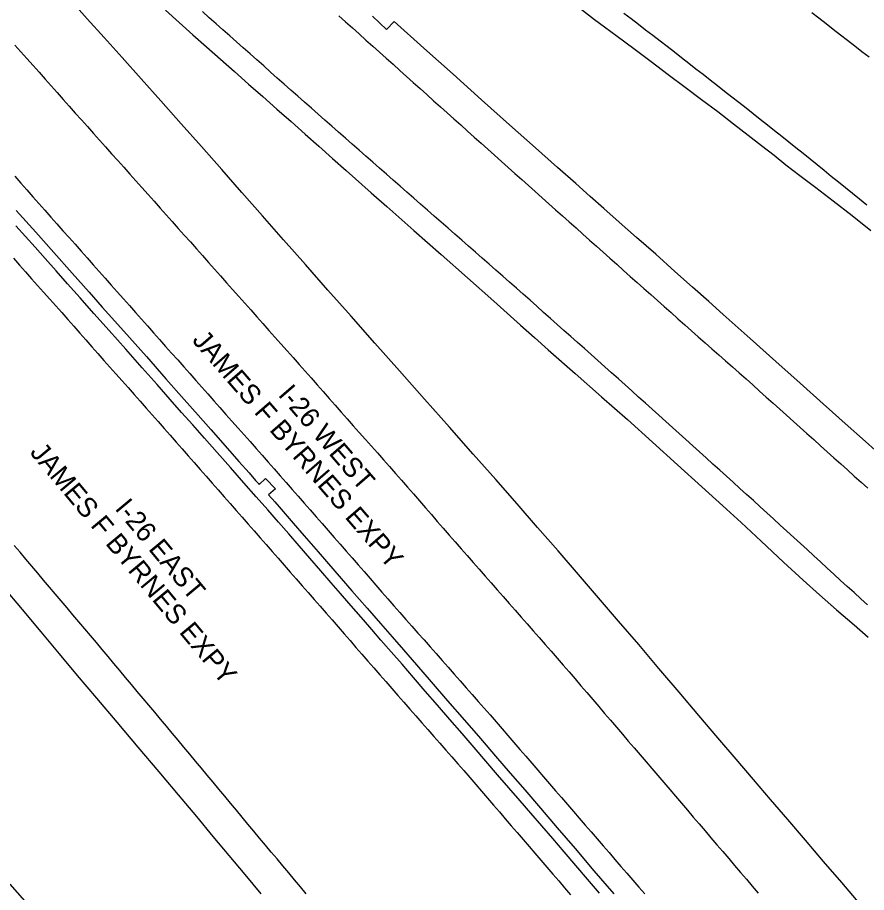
# Model space of a CAD drawing. Extents: x 1948091 to 1975253, y 787267 to 823306.
# Drawn here: x 1968614.1 to 1968847.6, y 799121.5 to 799361.9 of the extents above; entities that cross this region are included whole.
import ezdxf

# ---------------------------------------------------------------- set-up
doc = ezdxf.new("R2010")
doc.units = 0
for name, color, linetype in [('RD_EX_Pavement_Markings', 7, 'Continuous'), ('RD_EX_Road', 7, 'Continuous'), ('RD_TX_RoadID', 7, 'Continuous')]:
    doc.layers.add(name, color=color, linetype=linetype)

msp = doc.modelspace()

# ---------------------------------------------------------------- linework, layer by layer
at = {"layer": 'RD_EX_Pavement_Markings'}
for points in [[(1968847.82, 799200.52), (1968845.97, 799202.21), (1968844.13, 799203.89), (1968842.28, 799205.58), (1968840.44, 799207.27), (1968838.59, 799208.96), (1968836.75, 799210.64), (1968834.91, 799212.33), (1968833.06, 799214.02), (1968831.22, 799215.71), (1968829.38, 799217.39), (1968827.53, 799219.08), (1968825.69, 799220.77), (1968823.85, 799222.46), (1968822, 799224.15), (1968820.16, 799225.83), (1968818.3, 799227.51), (1968816.45, 799229.18), (1968814.59, 799230.86), (1968812.74, 799232.53), (1968810.89, 799234.21), (1968809.03, 799235.89), (1968807.18, 799237.56), (1968805.32, 799239.24), (1968803.47, 799240.92), (1968801.61, 799242.59), (1968799.76, 799244.27), (1968797.9, 799245.94), (1968796.04, 799247.61), (1968794.19, 799249.28), (1968792.33, 799250.96), (1968790.47, 799252.63), (1968788.61, 799254.3), (1968786.76, 799255.98), (1968784.9, 799257.65), (1968783.04, 799259.32), (1968781.19, 799261), (1968779.32, 799262.66), (1968777.45, 799264.32), (1968775.58, 799265.98), (1968773.71, 799267.64), (1968771.84, 799269.3), (1968769.98, 799270.96), (1968768.11, 799272.62), (1968766.24, 799274.28), (1968764.37, 799275.94), (1968762.5, 799277.6), (1968760.63, 799279.26), (1968758.76, 799280.92), (1968756.9, 799282.58), (1968755.03, 799284.24), (1968753.16, 799285.9), (1968751.29, 799287.57), (1968749.42, 799289.23), (1968747.54, 799290.87), (1968745.66, 799292.52), (1968743.77, 799294.16), (1968741.89, 799295.8), (1968740.01, 799297.45), (1968738.12, 799299.09), (1968736.24, 799300.74), (1968734.36, 799302.38), (1968732.48, 799304.03), (1968730.59, 799305.67), (1968728.71, 799307.31), (1968726.83, 799308.96), (1968724.94, 799310.6), (1968723.06, 799312.25), (1968721.18, 799313.9), (1968719.3, 799315.55), (1968717.43, 799317.2), (1968715.55, 799318.85), (1968713.67, 799320.5), (1968711.79, 799322.15), (1968709.92, 799323.8), (1968708.04, 799325.45), (1968706.16, 799327.1), (1968704.28, 799328.75), (1968702.41, 799330.4), (1968700.53, 799332.05), (1968698.65, 799333.7), (1968696.77, 799335.35), (1968694.9, 799337.01), (1968693.02, 799338.66), (1968691.15, 799340.32), (1968689.28, 799341.98), (1968687.41, 799343.64), (1968685.54, 799345.3), (1968683.67, 799346.96), (1968681.8, 799348.62), (1968679.93, 799350.28), (1968678.06, 799351.93), (1968676.19, 799353.59), (1968674.32, 799355.25), (1968672.45, 799356.91), (1968670.58, 799358.57), (1968668.71, 799360.23), (1968666.84, 799361.89), (1968664.97, 799363.55)], [(1968847.6, 799310.41), (1968845.65, 799311.99), (1968843.71, 799313.56), (1968841.77, 799315.13), (1968839.83, 799316.71), (1968837.88, 799318.28), (1968835.94, 799319.86), (1968834, 799321.43), (1968832.06, 799323), (1968830.1, 799324.56), (1968828.14, 799326.12), (1968826.19, 799327.67), (1968824.23, 799329.23), (1968822.27, 799330.78), (1968820.31, 799332.34), (1968818.36, 799333.89), (1968816.4, 799335.45), (1968814.44, 799337), (1968812.48, 799338.55), (1968810.51, 799340.09), (1968808.54, 799341.63), (1968806.57, 799343.17), (1968804.6, 799344.71), (1968802.63, 799346.24), (1968800.66, 799347.78), (1968798.69, 799349.32), (1968796.71, 799350.86), (1968794.74, 799352.4), (1968792.77, 799353.93), (1968790.79, 799355.46), (1968788.8, 799356.98), (1968786.82, 799358.49), (1968784.83, 799360.01), (1968782.85, 799361.53), (1968780.86, 799363.05)], [(1968832.48, 799363.34), (1968834.46, 799361.81), (1968836.44, 799360.28), (1968838.41, 799358.74), (1968840.39, 799357.21), (1968842.36, 799355.68), (1968844.34, 799354.15), (1968846.31, 799352.62), (1968848.29, 799351.09)], [(1968702.46, 799362.43), (1968704.32, 799360.76), (1968706.19, 799359.09), (1968708.05, 799357.42), (1968709.91, 799355.75), (1968711.77, 799354.09), (1968713.63, 799352.42), (1968715.5, 799350.75), (1968717.36, 799349.08), (1968719.22, 799347.41), (1968721.08, 799345.75), (1968722.94, 799344.08), (1968724.81, 799342.41), (1968726.67, 799340.74), (1968728.53, 799339.08), (1968730.4, 799337.41), (1968732.26, 799335.74), (1968734.12, 799334.08), (1968735.99, 799332.41), (1968737.85, 799330.74), (1968739.71, 799329.08), (1968741.58, 799327.41), (1968743.44, 799325.74), (1968745.3, 799324.08), (1968747.17, 799322.41), (1968749.03, 799320.75), (1968750.9, 799319.08), (1968752.76, 799317.42), (1968754.63, 799315.75), (1968756.49, 799314.09), (1968758.36, 799312.42), (1968760.22, 799310.76), (1968762.08, 799309.09), (1968763.95, 799307.42), (1968765.81, 799305.76), (1968767.68, 799304.1), (1968769.55, 799302.43), (1968771.41, 799300.77), (1968773.28, 799299.11), (1968775.15, 799297.45), (1968777.01, 799295.78), (1968778.88, 799294.12), (1968780.74, 799292.46), (1968782.61, 799290.79), (1968784.48, 799289.13), (1968786.34, 799287.47), (1968788.21, 799285.81), (1968790.08, 799284.14), (1968791.95, 799282.48), (1968793.82, 799280.83), (1968795.69, 799279.18), (1968797.57, 799277.52), (1968799.44, 799275.87), (1968801.31, 799274.21), (1968803.19, 799272.56), (1968805.06, 799270.9), (1968806.93, 799269.25), (1968808.81, 799267.59), (1968810.68, 799265.94), (1968812.55, 799264.29), (1968814.43, 799262.63), (1968816.29, 799260.97), (1968818.15, 799259.3), (1968820.01, 799257.63), (1968821.87, 799255.96), (1968823.73, 799254.29), (1968825.59, 799252.62), (1968827.45, 799250.95), (1968829.31, 799249.28), (1968831.17, 799247.61), (1968833.03, 799245.95), (1968834.89, 799244.28), (1968836.75, 799242.61), (1968838.61, 799240.94), (1968840.47, 799239.27), (1968842.33, 799237.6), (1968844.2, 799235.94), (1968846.06, 799234.27), (1968847.92, 799232.61)], [(1968613.38, 799354.37), (1968615.05, 799352.5), (1968616.71, 799350.63), (1968618.37, 799348.76), (1968620.03, 799346.89), (1968621.69, 799345.02), (1968623.35, 799343.15), (1968625.01, 799341.29), (1968626.67, 799339.42), (1968628.33, 799337.55), (1968630, 799335.69), (1968631.66, 799333.82), (1968633.33, 799331.96), (1968635, 799330.09), (1968636.66, 799328.23), (1968638.33, 799326.37), (1968639.99, 799324.5), (1968641.66, 799322.64), (1968643.33, 799320.77), (1968644.99, 799318.91), (1968646.66, 799317.05), (1968648.32, 799315.18), (1968649.99, 799313.32), (1968651.66, 799311.45), (1968653.32, 799309.59), (1968654.99, 799307.73), (1968656.65, 799305.86), (1968658.31, 799303.99), (1968659.97, 799302.12), (1968661.63, 799300.25), (1968663.3, 799298.39), (1968664.96, 799296.52), (1968666.62, 799294.65), (1968668.28, 799292.78), (1968669.94, 799290.91), (1968671.6, 799289.04), (1968673.26, 799287.18), (1968674.92, 799285.31), (1968676.58, 799283.44), (1968678.25, 799281.57), (1968679.91, 799279.7), (1968681.57, 799277.83), (1968683.23, 799275.97), (1968684.89, 799274.1), (1968686.55, 799272.23), (1968688.21, 799270.36), (1968689.87, 799268.49), (1968691.53, 799266.63), (1968693.19, 799264.75), (1968694.85, 799262.88), (1968696.5, 799261.01), (1968698.16, 799259.13), (1968699.81, 799257.26), (1968701.47, 799255.39), (1968703.13, 799253.52), (1968704.78, 799251.64), (1968706.44, 799249.77), (1968708.09, 799247.9), (1968709.75, 799246.02), (1968711.41, 799244.15), (1968713.06, 799242.28), (1968714.72, 799240.41), (1968716.37, 799238.53), (1968718.02, 799236.65), (1968719.67, 799234.77), (1968721.31, 799232.89), (1968722.96, 799231.01), (1968724.6, 799229.12), (1968726.25, 799227.24), (1968727.9, 799225.36), (1968729.54, 799223.48), (1968731.19, 799221.6), (1968732.83, 799219.72), (1968734.48, 799217.83), (1968736.13, 799215.95), (1968737.77, 799214.07), (1968739.42, 799212.19), (1968741.07, 799210.31), (1968742.72, 799208.43), (1968744.37, 799206.56), (1968746.02, 799204.68), (1968747.67, 799202.8), (1968749.32, 799200.92), (1968750.97, 799199.04), (1968752.62, 799197.16), (1968754.27, 799195.29), (1968755.92, 799193.41), (1968757.57, 799191.53), (1968759.22, 799189.65), (1968760.87, 799187.77), (1968762.52, 799185.89), (1968764.15, 799184), (1968765.78, 799182.1), (1968767.4, 799180.21), (1968769.03, 799178.31), (1968770.66, 799176.41), (1968772.28, 799174.51), (1968773.91, 799172.61), (1968775.54, 799170.71), (1968777.16, 799168.82), (1968778.79, 799166.92), (1968780.42, 799165.02), (1968782.05, 799163.12), (1968783.67, 799161.22), (1968785.3, 799159.33), (1968786.93, 799157.43), (1968788.55, 799155.53), (1968790.18, 799153.63), (1968791.8, 799151.73), (1968793.43, 799149.83), (1968795.05, 799147.93), (1968796.67, 799146.03), (1968798.3, 799144.13), (1968799.92, 799142.23), (1968801.55, 799140.32), (1968803.17, 799138.42), (1968804.79, 799136.52), (1968806.42, 799134.62), (1968808.04, 799132.72), (1968809.66, 799130.82), (1968811.29, 799128.92), (1968812.91, 799127.02), (1968814.53, 799125.12), (1968816.16, 799123.21), (1968817.78, 799121.31)], [(1968613.33, 799318.31), (1968614.99, 799316.44), (1968616.65, 799314.57), (1968618.31, 799312.7), (1968619.97, 799310.83), (1968621.63, 799308.96), (1968623.29, 799307.09), (1968624.95, 799305.22), (1968626.61, 799303.35), (1968628.27, 799301.49), (1968629.93, 799299.62), (1968631.59, 799297.75), (1968633.25, 799295.88), (1968634.91, 799294.01), (1968636.57, 799292.14), (1968638.23, 799290.27), (1968639.89, 799288.4), (1968641.55, 799286.53), (1968643.21, 799284.66), (1968644.87, 799282.79), (1968646.53, 799280.92), (1968648.19, 799279.05), (1968649.85, 799277.18), (1968651.51, 799275.31), (1968653.17, 799273.44), (1968654.83, 799271.57), (1968656.49, 799269.7), (1968658.15, 799267.83), (1968659.81, 799265.96), (1968661.46, 799264.09), (1968663.12, 799262.22), (1968664.78, 799260.35), (1968666.44, 799258.48), (1968668.1, 799256.61), (1968669.76, 799254.74), (1968671.42, 799252.87), (1968673.08, 799251), (1968674.74, 799249.13), (1968676.39, 799247.26), (1968678.05, 799245.39), (1968679.71, 799243.52), (1968681.37, 799241.65), (1968683.02, 799239.77), (1968684.67, 799237.89), (1968686.32, 799236.01), (1968687.97, 799234.13), (1968689.61, 799232.25), (1968691.26, 799230.37), (1968692.91, 799228.49), (1968694.55, 799226.61), (1968696.2, 799224.73), (1968697.85, 799222.85), (1968699.5, 799220.97), (1968701.14, 799219.09), (1968702.79, 799217.21), (1968704.44, 799215.33), (1968706.08, 799213.45), (1968707.73, 799211.56), (1968709.38, 799209.68), (1968711.03, 799207.8), (1968712.67, 799205.92), (1968714.32, 799204.04), (1968715.97, 799202.16), (1968717.61, 799200.28), (1968719.26, 799198.4), (1968720.92, 799196.53), (1968722.57, 799194.65), (1968724.22, 799192.78), (1968725.88, 799190.9), (1968727.53, 799189.02), (1968729.18, 799187.15), (1968730.83, 799185.27), (1968732.49, 799183.4), (1968734.14, 799181.52), (1968735.79, 799179.65), (1968737.45, 799177.77), (1968739.1, 799175.9), (1968740.75, 799174.02), (1968742.41, 799172.15), (1968744.06, 799170.27), (1968745.69, 799168.38), (1968747.33, 799166.49), (1968748.96, 799164.6), (1968750.6, 799162.7), (1968752.23, 799160.81), (1968753.87, 799158.92), (1968755.5, 799157.03), (1968757.14, 799155.14), (1968758.77, 799153.25), (1968760.41, 799151.36), (1968762.04, 799149.47), (1968763.68, 799147.58), (1968765.31, 799145.68), (1968766.95, 799143.79), (1968768.58, 799141.9), (1968770.22, 799140.01), (1968771.85, 799138.12), (1968773.49, 799136.23), (1968775.12, 799134.34), (1968776.76, 799132.45), (1968778.39, 799130.56), (1968780.03, 799128.66), (1968781.66, 799126.77), (1968783.3, 799124.88), (1968784.93, 799122.99), (1968786.57, 799121.1)], [(1968612.98, 799295.78), (1968614.64, 799293.91), (1968616.3, 799292.04), (1968617.96, 799290.17), (1968619.62, 799288.3), (1968621.29, 799286.43), (1968622.95, 799284.56), (1968624.61, 799282.7), (1968626.27, 799280.83), (1968627.92, 799278.95), (1968629.58, 799277.08), (1968631.24, 799275.21), (1968632.9, 799273.34), (1968634.55, 799271.47), (1968636.21, 799269.6), (1968637.87, 799267.72), (1968639.53, 799265.85), (1968641.18, 799263.98), (1968642.84, 799262.11), (1968644.5, 799260.24), (1968646.16, 799258.37), (1968647.81, 799256.5), (1968649.47, 799254.62), (1968651.13, 799252.75), (1968652.79, 799250.88), (1968654.44, 799249.01), (1968656.09, 799247.13), (1968657.75, 799245.26), (1968659.4, 799243.38), (1968661.05, 799241.5), (1968662.7, 799239.63), (1968664.35, 799237.75), (1968666, 799235.87), (1968667.66, 799234), (1968669.31, 799232.12), (1968670.96, 799230.24), (1968672.61, 799228.37), (1968674.26, 799226.49), (1968675.91, 799224.61), (1968677.57, 799222.73), (1968679.22, 799220.86), (1968680.87, 799218.98), (1968682.51, 799217.1), (1968684.16, 799215.21), (1968685.8, 799213.33), (1968687.44, 799211.45), (1968689.09, 799209.56), (1968690.73, 799207.68), (1968692.38, 799205.8), (1968694.02, 799203.91), (1968695.66, 799202.03), (1968697.31, 799200.15), (1968698.95, 799198.26), (1968700.6, 799196.38), (1968702.24, 799194.5), (1968703.88, 799192.61), (1968705.53, 799190.73), (1968707.17, 799188.85), (1968708.82, 799186.96), (1968710.46, 799185.08), (1968712.1, 799183.2), (1968713.75, 799181.31), (1968715.39, 799179.43), (1968717.03, 799177.54), (1968718.67, 799175.66), (1968720.32, 799173.78), (1968721.97, 799171.9), (1968723.62, 799170.02), (1968725.26, 799168.14), (1968726.91, 799166.26), (1968728.56, 799164.38), (1968730.21, 799162.5), (1968731.85, 799160.62), (1968733.5, 799158.74), (1968735.15, 799156.86), (1968736.8, 799154.98), (1968738.44, 799153.1), (1968740.09, 799151.21), (1968741.72, 799149.32), (1968743.35, 799147.42), (1968744.98, 799145.53), (1968746.61, 799143.63), (1968748.24, 799141.74), (1968749.87, 799139.84), (1968751.5, 799137.95), (1968753.13, 799136.05), (1968754.76, 799134.16), (1968756.39, 799132.26), (1968758.02, 799130.36), (1968759.65, 799128.47), (1968761.28, 799126.57), (1968762.91, 799124.68), (1968764.54, 799122.78), (1968766.17, 799120.89)], [(1968693.49, 799121.1), (1968691.89, 799123.02), (1968690.29, 799124.94), (1968688.69, 799126.86), (1968687.09, 799128.78), (1968685.49, 799130.7), (1968683.88, 799132.62), (1968682.28, 799134.54), (1968680.68, 799136.46), (1968679.08, 799138.38), (1968677.48, 799140.3), (1968675.88, 799142.22), (1968674.28, 799144.14), (1968672.68, 799146.06), (1968671.08, 799147.98), (1968669.48, 799149.9), (1968667.87, 799151.82), (1968666.27, 799153.74), (1968664.67, 799155.66), (1968663.07, 799157.58), (1968661.47, 799159.5), (1968659.87, 799161.42), (1968658.27, 799163.34), (1968656.66, 799165.26), (1968655.06, 799167.17), (1968653.45, 799169.09), (1968651.85, 799171.01), (1968650.25, 799172.93), (1968648.64, 799174.84), (1968647.04, 799176.76), (1968645.43, 799178.68), (1968643.83, 799180.59), (1968642.23, 799182.51), (1968640.62, 799184.43), (1968639.01, 799186.34), (1968637.4, 799188.25), (1968635.79, 799190.16), (1968634.18, 799192.08), (1968632.57, 799193.99), (1968630.96, 799195.9), (1968629.35, 799197.81), (1968627.73, 799199.72), (1968626.11, 799201.63), (1968624.5, 799203.53), (1968622.88, 799205.44), (1968621.27, 799207.35), (1968619.65, 799209.26), (1968618.03, 799211.16), (1968616.42, 799213.07), (1968614.8, 799214.98), (1968613.18, 799216.88)]]:
    msp.add_lwpolyline(points, dxfattribs=at)
at = {"layer": 'RD_EX_Road'}
for points in [[(1968845.85, 799118.32), (1968840.8, 799124.2), (1968835.77, 799130.05), (1968830.81, 799135.83), (1968825.94, 799141.51), (1968821.16, 799147.09), (1968816.47, 799152.56), (1968811.7, 799158.13), (1968806.71, 799163.98), (1968801.49, 799170.11), (1968796.03, 799176.54), (1968790.47, 799183.09), (1968784.92, 799189.6), (1968779.38, 799196.07), (1968773.86, 799202.5), (1968768.32, 799208.92), (1968762.74, 799215.35), (1968757.12, 799221.81), (1968751.46, 799228.28), (1968745.61, 799234.95), (1968739.42, 799241.97), (1968732.9, 799249.34), (1968726.04, 799257.07), (1968719.11, 799264.88), (1968712.36, 799272.48), (1968705.81, 799279.87), (1968699.45, 799287.05), (1968693.27, 799294.04), (1968687.27, 799300.83), (1968681.45, 799307.43), (1968675.82, 799313.84), (1968670.26, 799320.15), (1968664.7, 799326.45), (1968659.13, 799332.73), (1968653.55, 799339), (1968648.09, 799345.11), (1968642.89, 799350.92), (1968637.95, 799356.42), (1968633.26, 799361.62), (1968628.88, 799366.48)], [(1968654.77, 799363.97), (1968658.54, 799360.59), (1968662.32, 799357.22), (1968666.1, 799353.86), (1968669.89, 799350.48), (1968673.73, 799347.08), (1968677.61, 799343.65), (1968681.53, 799340.2), (1968685.45, 799336.74), (1968689.33, 799333.32), (1968693.17, 799329.92), (1968696.97, 799326.55), (1968700.74, 799323.2), (1968704.5, 799319.87), (1968711.37, 799313.78), (1968715.66, 799309.98), (1968723.1, 799303.41), (1968730.56, 799296.85), (1968737.87, 799290.37), (1968745.06, 799283.97), (1968752.44, 799277.39), (1968756.22, 799274.03), (1968760.01, 799270.66), (1968767.44, 799264.09), (1968774.7, 799257.71), (1968781.79, 799251.43), (1968788.74, 799245.22), (1968795.62, 799239.05), (1968802.31, 799233), (1968808.09, 799227.76), (1968813.07, 799223.21), (1968818.61, 799218.04), (1968824.73, 799212.27), (1968830.1, 799207.33), (1968834.66, 799203.27), (1968839.35, 799199.18), (1968844.14, 799195.03), (1968848.01, 799191.66)], [(1968768.63, 799364.57), (1968772.79, 799361.41), (1968775.48, 799359.38), (1968779, 799356.77), (1968783.57, 799353.41), (1968788.31, 799349.87), (1968793.06, 799346.28), (1968797.7, 799342.8), (1968802.2, 799339.42), (1968806.65, 799336.07), (1968811, 799332.74), (1968815.03, 799329.64), (1968818.71, 799326.77), (1968822.13, 799324.08), (1968825.4, 799321.48), (1968829.2, 799318.56), (1968833.59, 799315.25), (1968838.41, 799311.56), (1968843.57, 799307.52), (1968848.75, 799303.37)], [(1968850.78, 799242.3), (1968846.48, 799246.13), (1968842.53, 799249.66), (1968835.68, 799255.78), (1968829.34, 799261.45), (1968822.63, 799267.43), (1968815.57, 799273.73), (1968808.17, 799280.33), (1968804.17, 799283.9), (1968799.74, 799287.85), (1968794.87, 799292.17), (1968789.58, 799296.87), (1968784.32, 799301.53), (1968779.57, 799305.73), (1968775.33, 799309.48), (1968771.6, 799312.76), (1968767.61, 799316.29), (1968762.58, 799320.74), (1968756.52, 799326.14), (1968749.42, 799332.47), (1968741.72, 799339.34), (1968733.86, 799346.37), (1968725.84, 799353.55), (1968717.64, 799360.88), (1968715.52, 799358.62), (1968711.74, 799362.3)], [(1968613.76, 799308.94), (1968619.12, 799302.97), (1968624.1, 799297.4), (1968629.16, 799291.71), (1968633.77, 799286.5), (1968637.41, 799282.37), (1968640.86, 799278.47), (1968644.89, 799273.97), (1968649.56, 799268.75), (1968654.9, 799262.69), (1968659.96, 799256.94), (1968663.78, 799252.62), (1968667.23, 799248.72), (1968671.2, 799244.22), (1968674.95, 799239.96), (1968677.76, 799236.78), (1968679.57, 799234.74), (1968680.33, 799233.88), (1968680.56, 799233.62), (1968682.27, 799235.26), (1968685.03, 799232.39), (1968683.13, 799230.75), (1968683.83, 799229.97), (1968684.11, 799229.65), (1968684.84, 799228.81), (1968686.03, 799227.45), (1968687.66, 799225.56), (1968689.92, 799222.97), (1968692.95, 799219.48), (1968696.76, 799215.1), (1968701.35, 799209.83), (1968706.07, 799204.42), (1968710.27, 799199.6), (1968713.95, 799195.38), (1968717.11, 799191.75), (1968720.24, 799188.16), (1968723.82, 799184.04), (1968727.86, 799179.38), (1968732.36, 799174.19), (1968736.98, 799168.86), (1968741.38, 799163.77), (1968745.57, 799158.92), (1968749.55, 799154.32), (1968753.57, 799149.66), (1968757.89, 799144.64), (1968762.5, 799139.27), (1968767.42, 799133.54), (1968772.61, 799127.49), (1968778.06, 799121.14)], [(1968774.16, 799121.35), (1968770.88, 799125.16), (1968767.64, 799128.94), (1968764.44, 799132.66), (1968761.32, 799136.29), (1968758.26, 799139.82), (1968755.28, 799143.26), (1968752.3, 799146.7), (1968749.25, 799150.23), (1968746.12, 799153.84), (1968742.92, 799157.54), (1968739.66, 799161.31), (1968736.35, 799165.14), (1968732.99, 799169.02), (1968729.57, 799172.97), (1968726.2, 799176.86), (1968722.95, 799180.61), (1968719.83, 799184.2), (1968716.84, 799187.64), (1968714.04, 799190.85), (1968711.51, 799193.76), (1968709.25, 799196.38), (1968707.26, 799198.69), (1968705.25, 799201.01), (1968702.96, 799203.65), (1968700.37, 799206.62), (1968697.5, 799209.92), (1968694.5, 799213.34), (1968691.56, 799216.71), (1968688.67, 799220.02), (1968685.83, 799223.26), (1968682.9, 799226.61), (1968679.72, 799230.23), (1968676.31, 799234.11), (1968672.65, 799238.25), (1968668.98, 799242.4), (1968665.52, 799246.32), (1968662.27, 799250), (1968659.24, 799253.44), (1968656.08, 799257.01), (1968652.47, 799261.09), (1968648.4, 799265.67), (1968643.88, 799270.76), (1968639.31, 799275.89), (1968635.13, 799280.6), (1968631.31, 799284.89), (1968627.87, 799288.76), (1968624.71, 799292.32), (1968621.73, 799295.68), (1968618.92, 799298.82), (1968616.29, 799301.76), (1968613.67, 799304.69)], [(1968610.02, 799205.7), (1968615.39, 799199.28), (1968620.56, 799193.09), (1968625.53, 799187.12), (1968630.55, 799181.13), (1968635.83, 799174.85), (1968641.38, 799168.28), (1968647.2, 799161.42), (1968652.96, 799154.64), (1968658.32, 799148.29), (1968663.28, 799142.39), (1968667.84, 799136.92), (1968672.21, 799131.66), (1968676.6, 799126.4), (1968681.01, 799121.14)], [(1968617.5, 799117.67), (1968612.07, 799123.79)]]:
    msp.add_lwpolyline(points, dxfattribs=at)

# ---------------------------------------------------------------- texts
at = {"layer": 'RD_TX_RoadID'}
for s, rotation, p in [('JAMES F BYRNES EXPY', 310.8819, (1968661.9, 799273.12)), ('I-26 WEST', 310.8819, (1968685.56, 799258.17)), ('JAMES F BYRNES EXPY', 309.7575, (1968617.3, 799242.34)), ('I-26 EAST', 309.7575, (1968640.66, 799226.93))]:
    msp.add_text(s, height=5.4, rotation=rotation, dxfattribs=at).set_placement(p)

doc.saveas('drawing.dxf')
